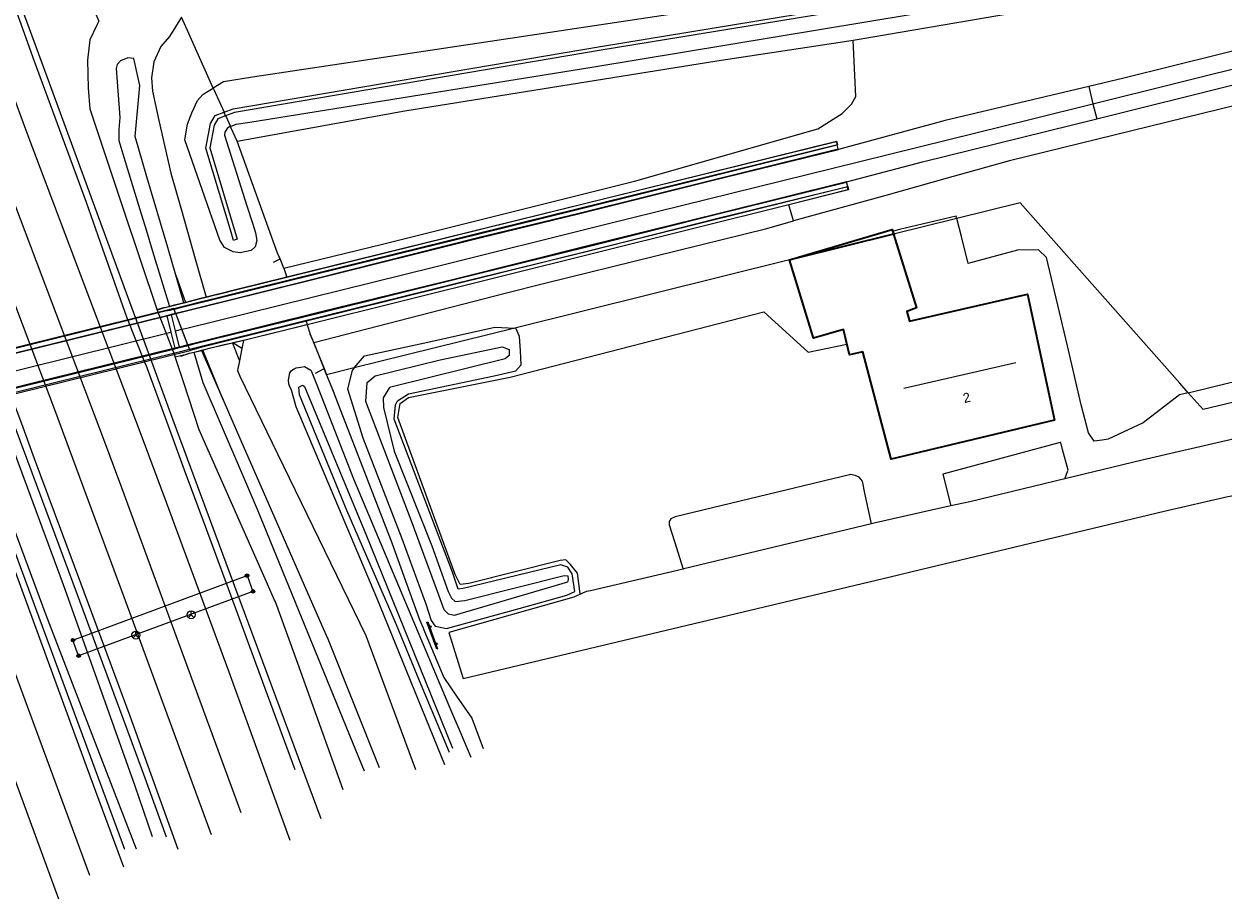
# Model space of a CAD drawing. Header units: metres. Extents: x 169249 to 194689, y 406250 to 412203.
# Tile 371 of 442: x 189691 to 189816, y 411446 to 411537. Entities that reach past the tile are written whole.
import ezdxf
from ezdxf.enums import TextEntityAlignment as Align

# ---------------------------------------------------------------- set-up
doc = ezdxf.new("R2010")
doc.units = ezdxf.units.M
doc.layers.get('0').update_dxf_attribs({"linetype": 'CONTINUOUS'})
for name, color, linetype, lineweight in [('BGT_NLCS_N264$0$B-WE-BV-GELEIDECONSTRUCTIE-G', 252, 'CONTINUOUS', 18), ('BGT_NLCS_N264$0$B-WE-FV-GELEIDING_WILDRASTER-G', 252, 'CONTINUOUS', 18), ('BGT_NLCS_N264$0$B-WE-GW-TALUD_KRUIN-G', 252, 'CONTINUOUS', 18), ('BGT_NLCS_N264$0$B-WE-GW-TALUD_TEEN-G', 252, 'CONTINUOUS', 18), ('BGT_NLCS_N264$0$B-WE-GW-WATERGANG_INSTEEK-G', 252, 'CONTINUOUS', 18), ('BGT_NLCS_N264$0$B-WE-GW-WATERGANG_SLOOT_BODEM-G', 252, 'CONTINUOUS', 18), ('BGT_NLCS_N264$0$B-WE-IE-TERREINAFSCHEIDING_KUNSTMATIG_HEKWERK-G', 252, 'BGT_NLCS_N264$0$IE-TERREINAFSCHEIDING-KUNSTMATIG', 18), ('BGT_NLCS_N264$0$B-WE-IE-TERREINAFSCHEIDING_KUNSTMATIG_MUUR-GV', 252, 'BGT_NLCS_N264$0$IE-TERREINAFSCHEIDING-KUNSTMATIG-DICHT', 18), ('BGT_NLCS_N264$0$B-WE-KW-KUNSTWERK_TUNNEL-G', 252, 'CONTINUOUS', 18), ('BGT_NLCS_N264$0$B-WE-OG-BREUKLIJN-G', 252, 'CONTINUOUS', 18), ('BGT_NLCS_N264$0$B-WE-OG-TOPOGRAFIE_BEBOUWING-G', 252, 'CONTINUOUS', 35), ('BGT_NLCS_N264$0$B-WE-OG-TOPOGRAFIE_BEBOUWING-GV', 252, 'CONTINUOUS', 35), ('BGT_NLCS_N264$0$B-WE-OG-TOPOGRAFIE_TERREIN_GROEN-GV', 252, 'CONTINUOUS', 18), ('BGT_NLCS_N264$0$B-WE-OG-TOPOGRAFIE_TERREIN_GROEN_BOS-GV', 252, 'CONTINUOUS', 18), ('BGT_NLCS_N264$0$B-WE-OG-TOPOGRAFIE_TERREIN_NATUUR-GV', 252, 'CONTINUOUS', 18), ('BGT_NLCS_N264$0$B-WE-OG-TOPOGRAFIE_TERREIN_ONBEGROEID-GV', 252, 'CONTINUOUS', 18), ('BGT_NLCS_N264$0$B-WE-OG-TOPOGRAFIE_WATER-GV', 252, 'CONTINUOUS', 18), ('BGT_NLCS_N264$0$B-WE-OG-TOPOGRAFIE_WEG_BERM-GV', 252, 'CONTINUOUS', 18), ('BGT_NLCS_N264$0$B-WE-OG-TOPOGRAFIE_WEG_RIJWIELPAD-GV', 252, 'CONTINUOUS', 18), ('BGT_NLCS_N264$0$B-WE-OG-TOPOGRAFIE_WEG_VERHARD-G', 252, 'CONTINUOUS', 18), ('BGT_NLCS_N264$0$B-WE-VW-BEWEGWIJZERING_DRAAGCONSTRUCTIE-S', 252, 'CONTINUOUS', 25), ('BGT_NLCS_N264$0$B-WE-VW-VERKEERSTEKEN_BORD-S', 252, 'CONTINUOUS', 25), ('X-XX-AL-REFERENTIE-G', 7, 'CONTINUOUS', 18)]:
    doc.layers.add(name, color=color, linetype=linetype, lineweight=lineweight)
for name, color, linetype in [('BGT_NLCS_N264$0$B-WE-IE-MEUBILAIR_WEGMEUBILAIR-S', 252, 'CONTINUOUS'), ('BGT_NLCS_N264$0$B-WE-IE-TERREINAFSCHEIDING_KUNSTMATIG_HEKWERK_RASTER-G', 252, 'CONTINUOUS'), ('BGT_NLCS_N264$0$B-WE-KG-KADASTRAAL_NOK-G', 252, 'CONTINUOUS'), ('BGT_NLCS_N264$0$B-WE-OG-TOPOGRAFIE_WEG_RIJWEG-G', 252, 'CONTINUOUS'), ('BGT_NLCS_N264$0$B-WE-VW-BEWEGWIJZERING_DRAAGCONSTRUCTIE_PORTAAL_POER-G', 252, 'CONTINUOUS'), ('BGT_NLCS_N264$0$B-WE-VW-MARKERING-G', 252, 'CONTINUOUS'), ('BGT_NLCS_N264$0$Label_Nummeraanduidingreeks', 252, 'CONTINUOUS')]:
    doc.layers.add(name, color=color, linetype=linetype)
doc.styles.add('BGT_NLCS_N264$0$STANDARD', font='txt')
doc.linetypes.add('BGT_NLCS_N264$0$IE-TERREINAFSCHEIDING-KUNSTMATIG', pattern='A,4,[82,NLCS.SHX,S=0.75,R=90,X=0,Y=0],4,-2', length=10)
doc.linetypes.add('BGT_NLCS_N264$0$IE-TERREINAFSCHEIDING-KUNSTMATIG-DICHT', pattern='A,8,-1,[82,NLCS.SHX,S=0.75,R=90,X=0,Y=0],-1', length=10)

# ---------------------------------------------------------------- blocks, each defined once
blk = doc.blocks.new('BGT_NLCS_N264$0$SIE-WEG_SCHRIKHEK')
for points in [[(-1.125, 0), (-1.125, 0.1), (-1.5, 0.1), (-1.5, 0)], [(-0.375, 0), (-0.375, 0.1), (-0.75, 0.1), (-0.75, 0)], [(0.375, 0.1), (0, 0.1), (0, 0), (0.375, 0)], [(1.125, 0), (1.125, 0.1), (0.75, 0.1), (0.75, 0)]]:
    blk.add_hatch(color=0).paths.add_polyline_path(points)
at = {"color": 0}
for p, q in [((-1.125, 0), (-1.125, 0.1)), ((-0.75, 0), (-0.75, 0.1)), ((-0.375, 0), (-0.375, 0.1)), ((0, 0.1), (0, 0)), ((0.375, 0.1), (0.375, 0)), ((0.75, 0.1), (0.75, 0)), ((1.125, 0.1), (1.125, 0))]:
    blk.add_line(p, q, dxfattribs=at)
at = {"flags": 128}
for points in [[(-1.5, 0.1), (1.5, 0.1), (1.5, 0), (-1.5, 0)], [(-1.0125, 0.1), (-1.0125, 0.25), (-0.8625, 0.25), (-0.8625, 0.1)], [(0.8625, 0.1), (0.8625, 0.25), (1.0125, 0.25), (1.0125, 0.1)]]:
    blk.add_lwpolyline(points, close=True, dxfattribs=at)
blk = doc.blocks.new('BGT_NLCS_N264$0$SIE-WEG_WEGWIJZER-SO')
for q in [(-0.29, -0.29), (0, 0.41), (0.29, -0.29)]:
    blk.add_line((0, 0), q)
blk.add_circle((0, 0), 0.413)
blk = doc.blocks.new('BGT_NLCS_N264$0$SIE-WEG_PAAL_ALGEMEEN_TYPE_01-SO')
h = blk.add_hatch(color=256)
edge = h.paths.add_edge_path()
edge.add_arc((0, 0), 0.188, 0, 360)
at = {"ltscale": 0.5}
blk.add_circle((0, 0), 0.188, dxfattribs=at)
blk = doc.blocks.new('BGT_NLCS_N264')
at = {"layer": 'BGT_NLCS_N264$0$B-WE-BV-GELEIDECONSTRUCTIE-G'}
for points in [[(189721.64, 411454.51, 12.11), (189711.75, 411481.2, 12.04), (189706.23, 411496.1, 12.03), (189703.98, 411502.18, 12.03), (189702.17, 411507.09, 12.03), (189701.33, 411509.36, 12.03), (189693.08, 411531.92, 12.02), (189688, 411545.67, 11.99), (189686.19, 411550.57, 11.98), (189685.78, 411551.79, 11.98), (189685.39, 411552.94, 11.97)], [(189702.4, 411451.33, 12.41), (189698.87, 411460.43, 12.48), (189692.98, 411475.76, 12.5), (189687.4, 411490.67, 12.48), (189687.34, 411490.85, 12.48), (189678.1, 411515.35, 12.45), (189666.48, 411545.66, 12.4), (189665.6, 411547.95, 12.4), (189665.2, 411548.98, 12.4), (189664.73, 411550.14, 12.39)], [(189704.05, 411452.63, 12.42), (189702.26, 411457.91, 12.41), (189694.78, 411478.93, 12.4), (189690.09, 411491.61, 12.41), (189685.48, 411504.06, 12.41), (189676, 411529.07, 12.42), (189669.19, 411546.76, 12.43), (189668.52, 411548.49, 12.43), (189668.17, 411549.38, 12.43), (189667.7, 411550.55, 12.42)]]:
    blk.add_polyline3d(points, dxfattribs=at)
at = {"layer": 'BGT_NLCS_N264$0$B-WE-FV-GELEIDING_WILDRASTER-G'}
for p, q in [((189717.09, 411513.53, 11.41), (189712.89, 411525.2, 11.51)), ((189717.37, 411512.95, 11.27), (189717.09, 411513.53, 11.41)), ((189716.67, 411512.58, 11.56), (189717.37, 411512.95, 11.27)), ((189717.46, 411512.77, 11.23), (189717.37, 411512.95, 11.27)), ((189717.75, 411511.95, 11.19), (189717.46, 411512.77, 11.23)), ((189720.08, 411506.43, 11.23), (189720.2, 411506.08, 11.16)), ((189720.2, 411506.08, 11.16), (189720.2, 411506.06, 11.16)), ((189720.2, 411506.06, 11.16), (189720.52, 411505.09, 11.09)), ((189720.52, 411505.09, 11.09), (189721.95, 411501.5, 11.48)), ((189721.06, 411501.02, 11.56), (189721.95, 411501.5, 11.48)), ((189721.95, 411501.5, 11.48), (189722.22, 411500.84, 11.55)), ((189722.22, 411500.84, 11.55), (189722.22, 411500.83, 11.55))]:
    blk.add_line(p, q, dxfattribs=at)
for points in [[(189777.16, 411535.76, 11.12), (189779.21, 411536.09, 10.88), (189799.59, 411539.59, 10.78), (189807.89, 411541.02, 10.73), (189838.53, 411546.24, 10.78), (189870.04, 411551.8, 11.02), (189876.07, 411556.1, 11.11)], [(189712.89, 411525.2, 11.51), (189730.38, 411528.38, 11.54), (189762.94, 411533.6, 11.55), (189775.11, 411535.43, 11.36), (189777.16, 411535.76, 11.12)], [(189722.22, 411500.83, 11.55), (189722.89, 411499.14, 11.73), (189723.47, 411497.68, 11.89), (189725.34, 411492.85, 11.89), (189729.02, 411483.29, 11.9), (189731.23, 411477.22, 11.74), (189731.93, 411475.29, 11.68), (189732.01, 411475.07, 11.68), (189732.25, 411474.49, 11.7), (189732.45, 411474.04, 11.72), (189734.46, 411469.25, 11.93), (189735.78, 411467.32, 11.83), (189737.36, 411465.02, 11.7), (189738.57, 411461.85, 11.5)]]:
    blk.add_polyline3d(points, dxfattribs=at)
at = {"layer": 'BGT_NLCS_N264$0$B-WE-GW-TALUD_KRUIN-G'}
for p, q in [((189707.34, 411508.35, 12.93), (189706.5, 411511.23, 12.9)), ((189707.34, 411508.34, 12.93), (189707.34, 411508.35, 12.93)), ((189705.84, 411507.98, 12.93), (189705.85, 411507.96, 12.93)), ((189705.85, 411507.96, 12.93), (189705.86, 411507.93, 12.93)), ((189708.42, 411503.18, 12.72), (189708.42, 411503.2, 12.72)), ((189709.17, 411503.38, 12.94), (189709.17, 411503.37, 12.94)), ((189709.17, 411503.37, 12.94), (189711.43, 411498.22, 12.98))]:
    blk.add_line(p, q, dxfattribs=at)
for points in [[(189706.5, 411511.23, 12.9), (189705.65, 411514.11, 12.88), (189703.48, 411521.49, 12.82), (189702.24, 411525.71, 12.79), (189702.73, 411531.03, 12.71), (189702.1, 411533.84, 12.63), (189702.06, 411533.85, 12.63), (189701.47, 411533.91, 12.64), (189700.73, 411533.59, 12.64), (189700.37, 411533.22, 12.65), (189700.27, 411532.8, 12.66), (189700.66, 411527.68, 12.94), (189700.56, 411526.42, 12.94), (189700.54, 411525.61, 12.94), (189700.53, 411525.28, 12.94), (189701.06, 411523.54, 12.94), (189702.74, 411518.08, 12.94), (189703.39, 411515.95, 12.93), (189704.07, 411513.73, 12.93), (189705.84, 411507.98, 12.93)], [(189726.18, 411459.49, 13.26), (189725.6, 411460.92, 13.26), (189715.02, 411486.79, 13.16), (189713.27, 411490.85, 13.12), (189709.33, 411499.99, 13.03), (189708.42, 411503.18, 12.72)], [(189735.24, 411477.54, 12.86), (189735.65, 411477.19, 12.86), (189736.66, 411477.3, 12.85), (189746.99, 411479.91, 12.85), (189747.39, 411479.86, 12.85), (189747.44, 411479.47, 12.85), (189747.34, 411479.19, 12.85), (189735.53, 411475.72, 12.81), (189734.95, 411475.85, 12.81), (189734.5, 411476.3, 12.8), (189733.92, 411477.86, 12.82), (189731.14, 411485.38, 12.89), (189726.33, 411498.05, 12.91), (189726.47, 411500.05, 12.91), (189727.28, 411500.74, 12.91), (189734.06, 411502.41, 12.94), (189740.53, 411503.75, 12.97), (189741.26, 411503.47, 12.99), (189741.26, 411502.84, 12.99), (189740.84, 411502.49, 13.01), (189728.79, 411499.52, 12.99), (189728.12, 411498.45, 12.97), (189728.14, 411497.42, 12.95), (189729.26, 411492.88, 12.87), (189733.21, 411483, 12.87), (189734.9, 411478.23, 12.86), (189734.96, 411478.1, 12.86), (189735.24, 411477.54, 12.86)], [(189711.43, 411498.22, 12.98), (189712.9, 411494.86, 13.01), (189721.87, 411474.36, 13.19), (189722.34, 411473.3, 13.2), (189727.69, 411459.87, 13.28)]]:
    blk.add_polyline3d(points, dxfattribs=at)
at = {"layer": 'BGT_NLCS_N264$0$B-WE-GW-TALUD_TEEN-G'}
for p, q in [((189709.64, 411508.94, 11.92), (189709.64, 411508.93, 11.92)), ((189713.56, 411504.42, 11.16), (189713.39, 411503.58, 11.32)), ((189713.57, 411504.45, 11.15), (189713.56, 411504.42, 11.16)), ((189713.39, 411503.58, 11.32), (189713.14, 411502.29, 11.57))]:
    blk.add_line(p, q, dxfattribs=at)
for points in [[(189691.52, 411547.51, 11.91), (189691.69, 411547.27, 11.93), (189692.44, 411546.26, 12.02), (189693.62, 411544.64, 12.16), (189695.46, 411541.43, 12.19), (189698, 411538.76, 12.12), (189698.45, 411537.74, 12.03), (189698.25, 411537.31, 12.03), (189697.51, 411535.79, 12.02), (189697.29, 411533.68, 12.06), (189697.35, 411530.74, 12.08), (189697.52, 411528.57, 12.09), (189700.93, 411518.36, 12.1), (189704.53, 411507.57, 12.1)], [(189707.08, 411538.14, 11.99), (189705.84, 411536.12, 11.68), (189704.92, 411535.08, 11.76), (189704.21, 411533.5, 11.8), (189703.95, 411531.81, 11.81), (189704.05, 411530.43, 11.79), (189704.73, 411527.37, 11.79), (189705.97, 411521.87, 11.78), (189707.07, 411518.01, 11.82), (189707.95, 411514.91, 11.85), (189708.51, 411512.94, 11.88), (189709.64, 411508.94, 11.92)], [(189725.1, 411501.55, 11.83), (189724.88, 411501.29, 11.86), (189724.4, 411499.38, 11.91), (189725.99, 411494.26, 11.94), (189730.08, 411483.74, 12), (189732.35, 411477.48, 11.94), (189732.56, 411476.93, 11.93), (189733.12, 411475.2, 11.97), (189733.55, 411474.62, 11.97), (189734.06, 411474.51, 11.96), (189734.74, 411474.36, 11.96), (189742.3, 411476.47, 11.96), (189747.29, 411477.86, 11.97), (189748.11, 411478.22, 11.97), (189747.83, 411480.07, 11.96), (189747.38, 411480.78, 11.96), (189746.87, 411480.93, 11.96), (189746.66, 411481, 11.96), (189736.48, 411478.54, 11.96), (189735.95, 411478.48, 11.96), (189735.35, 411480.26, 11.96), (189729.28, 411496.22, 11.98), (189729.41, 411497.7, 11.98), (189729.63, 411498.12, 11.98), (189730.77, 411498.84, 11.98), (189739.69, 411500.73, 12.02), (189741.96, 411501.26, 11.94), (189742.53, 411501.89, 11.83), (189742.46, 411503.34, 11.77), (189742.33, 411504.82, 11.73), (189741.96, 411505.7, 11.68), (189741.85, 411505.71, 11.68)], [(189723.94, 411457.55, 11.78), (189719.52, 411469.83, 11.84), (189718.44, 411472.83, 11.86), (189716.88, 411477.15, 11.88), (189716.8, 411477.34, 11.88), (189715.82, 411479.56, 11.89), (189708.93, 411495.11, 12), (189708.4, 411496.71, 12.03), (189707.29, 411500.09, 12.1), (189706.42, 411502.7, 12.15)], [(189713.14, 411502.29, 11.57), (189712.94, 411501.28, 11.76), (189713.18, 411500.68, 11.84), (189717.11, 411492.59, 11.79), (189726.32, 411473.65, 11.7), (189731.51, 411459.66, 11.69)]]:
    blk.add_polyline3d(points, dxfattribs=at)
at = {"layer": 'BGT_NLCS_N264$0$B-WE-GW-WATERGANG_INSTEEK-G'}
for points in [[(189712.18, 411526.76, 11.44), (189712.12, 411526.74, 11.44), (189711.86, 411526.55, 11.44), (189711.59, 411526.16, 11.45), (189711.56, 411525.85, 11.45), (189711.56, 411525.83, 11.46), (189713.9, 411518.45, 11.59), (189714.51, 411516.54, 11.62), (189714.8, 411515.65, 11.6), (189714.93, 411514.86, 11.61), (189714.78, 411514.19, 11.61), (189714.36, 411513.82, 11.61), (189713.22, 411513.56, 11.61), (189712.49, 411513.67, 11.61), (189711.71, 411514.04, 11.61), (189711.57, 411514.11, 11.61), (189711.32, 411514.49, 11.6), (189711.07, 411514.88, 11.59), (189707.42, 411525.37, 11.48), (189707.72, 411526.97, 11.46), (189708.16, 411528.17, 11.46), (189708.76, 411529.44, 11.46), (189709.3, 411530.09, 11.46), (189709.53, 411530.22, 11.47), (189710.39, 411530.74, 11.47)], [(189734.57, 411460.15, 11.53), (189727.46, 411477.57, 11.52), (189719.04, 411497.51, 11.57), (189718.55, 411499.25, 11.55), (189718.35, 411499.7, 11.55), (189718.27, 411499.88, 11.54), (189718.23, 411500.29, 11.54), (189718.37, 411501.05, 11.54), (189718.57, 411501.29, 11.54), (189718.84, 411501.45, 11.56), (189719.06, 411501.57, 11.56), (189719.54, 411501.65, 11.59), (189719.93, 411501.72, 11.61), (189720.58, 411501.31, 11.63), (189720.63, 411501.19, 11.64), (189721.14, 411499.98, 11.72), (189725.04, 411489.97, 11.81), (189735.16, 411465.92, 11.7), (189736.12, 411463.66, 11.63), (189737.27, 411460.94, 11.54)]]:
    blk.add_polyline3d(points, dxfattribs=at)
at = {"layer": 'BGT_NLCS_N264$0$B-WE-GW-WATERGANG_SLOOT_BODEM-G'}
blk.add_line((189711.69, 411527.86, 10.16), (189711.52, 411528.23, 10.16), dxfattribs=at)
for points in [[(189711.69, 411527.86, 10.16), (189710.89, 411527.56, 10.16), (189710.5, 411526.9, 10.18), (189710.04, 411524.52, 10.26), (189712.9, 411514.98, 10.31), (189712.67, 411514.91, 10.31), (189712.52, 411514.86, 10.31), (189712.26, 411515.71, 10.31), (189709.62, 411524.5, 10.26), (189710.12, 411527.04, 10.18), (189710.61, 411527.89, 10.16), (189711.52, 411528.23, 10.16)], [(189735.03, 411461.42, 10.92), (189731.93, 411468.91, 10.88), (189729.51, 411474.76, 10.85), (189724.35, 411486.6, 10.85), (189719.41, 411498.75, 10.85), (189719.32, 411499.54, 10.85), (189719.69, 411499.76, 10.85), (189719.87, 411499.65, 10.85), (189719.88, 411499.65, 10.85), (189719.93, 411499.61, 10.85), (189726.33, 411484.2, 10.85), (189735.36, 411461.87, 10.89)]]:
    blk.add_polyline3d(points, dxfattribs=at)
at = {"layer": 'BGT_NLCS_N264$0$B-WE-IE-TERREINAFSCHEIDING_KUNSTMATIG_HEKWERK-G'}
for points in [[(189787.98, 411517.15, 11.99), (189787.92, 411517.39, 11.99), (189781.99, 411515.98, 12.01), (189781.38, 411515.84, 12.01)], [(189812.11, 411498.96, 11.93), (189811.19, 411498.74, 11.93), (189807.4, 411495.82, 11.93), (189803.78, 411494.11, 11.93), (189803.14, 411494.03, 11.93), (189802.3, 411493.92, 11.93), (189801.72, 411494.78, 11.93), (189800.96, 411497.71, 11.93), (189799.51, 411503.87, 11.93), (189797.33, 411513.08, 11.93), (189796.51, 411513.86, 11.93), (189794.32, 411513.85, 11.9), (189789.41, 411512.51, 11.97), (189789.14, 411512.44, 11.97), (189788.45, 411515.25, 11.98), (189787.98, 411517.15, 11.99)]]:
    blk.add_polyline3d(points, dxfattribs=at)
at = {"layer": 'BGT_NLCS_N264$0$B-WE-IE-TERREINAFSCHEIDING_KUNSTMATIG_HEKWERK_RASTER-G'}
blk.add_line((189717.75, 411511.95, 11.19), (189718.05, 411511.13, 11.15), dxfattribs=at)
at = {"layer": 'BGT_NLCS_N264$0$B-WE-IE-TERREINAFSCHEIDING_KUNSTMATIG_MUUR-GV'}
for p, q in [((189775.39, 411525.16, 11.24), (189718.08, 411511.01, 11.24)), ((189775.52, 411524.86, 11.24), (189775.39, 411525.16, 11.24)), ((189720.2, 411506.08, 11.16), (189770.45, 411518.62, 11.23)), ((189707.49, 411508.38, 12.86), (189706.07, 411508.02, 12.73)), ((189706.07, 411508.02, 12.73), (189705.85, 411507.96, 12.7)), ((189706.47, 411507.26, 8.91), (189706.3, 411507.67, 8.91)), ((189706.48, 411507.22, 8.86), (189706.47, 411507.26, 8.91)), ((189707.11, 411505.59, 8.86), (189706.48, 411507.22, 8.86)), ((189707.75, 411503.95, 8.86), (189707.11, 411505.59, 8.86)), ((189712.41, 411504.17, 11.61), (189713.57, 411504.45, 11.15)), ((189707.77, 411503.91, 8.91), (189707.75, 411503.95, 8.86)), ((189707.92, 411503.5, 8.91), (189707.77, 411503.91, 8.91)), ((189707.9, 411503.08, 12.88), (189708.42, 411503.2, 12.72)), ((189708.42, 411503.2, 12.72), (189709.17, 411503.38, 12.94)), ((189709.17, 411503.38, 12.94), (189709.31, 411503.42, 12.87))]:
    blk.add_line(p, q, dxfattribs=at)
for points in [[(189706.3, 411507.67, 8.91), (189706.27, 411507.77, 12.94), (189707.41, 411508.03, 12.95), (189709.03, 411508.45, 12.15), (189710.77, 411508.86, 11.54), (189712.97, 411509.41, 11.24), (189775.52, 411524.86, 11.24)], [(189776.56, 411520.46, 11.24), (189713.97, 411504.92, 11.29), (189711.46, 411504.28, 11.85), (189709.11, 411503.7, 12.94), (189707.97, 411503.37, 12.94), (189707.92, 411503.5, 8.91)], [(189770.45, 411518.62, 11.23), (189776.61, 411520.16, 11.24), (189776.56, 411520.46, 11.24)], [(189718.08, 411511.01, 11.24), (189712.86, 411509.72, 11.24), (189710.8, 411509.22, 11.54)], [(189709.64, 411508.93, 11.92), (189708.92, 411508.75, 12.17), (189708.16, 411508.55, 12.54), (189707.49, 411508.38, 12.86)], [(189710.8, 411509.22, 11.54), (189710.76, 411509.21, 11.54), (189709.64, 411508.93, 11.92)], [(189705.85, 411507.96, 12.7), (189705.34, 411507.83, 12.62), (189705.27, 411507.81, 12.58), (189704.53, 411507.57, 12.1)], [(189704.53, 411507.57, 12.1), (189706.38, 411502.8, 12.15), (189706.42, 411502.7, 12.15)], [(189713.57, 411504.45, 11.15), (189714.02, 411504.54, 11.28), (189720.02, 411506.04, 11.16), (189720.2, 411506.08, 11.16)], [(189709.31, 411503.42, 12.87), (189709.98, 411503.6, 12.56), (189712.41, 411504.17, 11.61)], [(189706.42, 411502.7, 12.15), (189707.01, 411502.85, 12.51), (189707.75, 411503.04, 12.93), (189707.9, 411503.08, 12.88)]]:
    blk.add_polyline3d(points, dxfattribs=at)
at = {"layer": 'BGT_NLCS_N264$0$B-WE-KG-KADASTRAAL_NOK-G'}
blk.add_line((189794.14, 411502.1, 20.08), (189782.43, 411499.4, 20.04), dxfattribs=at)
at = {"layer": 'BGT_NLCS_N264$0$B-WE-KW-KUNSTWERK_TUNNEL-G', "linetype": 'Continuous'}
for p, q in [((189706.47, 411507.24, 12.94), (189706.27, 411507.77, 12.94)), ((189706.48, 411507.22, 12.94), (189706.47, 411507.24, 12.94)), ((189706.91, 411506.11, 12.94), (189706.48, 411507.22, 12.94)), ((189707.76, 411503.93, 12.94), (189706.91, 411506.11, 12.94)), ((189707.77, 411503.91, 12.94), (189707.76, 411503.93, 12.94)), ((189707.92, 411503.5, 12.94), (189707.77, 411503.91, 12.94))]:
    blk.add_line(p, q, dxfattribs=at)
for points in [[(189706.27, 411507.77, 12.94), (189662.47, 411496.91, 13.42), (189662.51, 411496.82, 13.42)], [(189664.01, 411493.11, 13.43), (189664.23, 411492.58, 13.43), (189707.97, 411503.37, 12.94), (189707.92, 411503.5, 12.94)]]:
    blk.add_polyline3d(points, dxfattribs=at)
at = {"layer": 'BGT_NLCS_N264$0$B-WE-OG-BREUKLIJN-G'}
for p, q in [((189770.46, 411518.58, 10.98), (189720.2, 411506.06, 11.07)), ((189706.07, 411508.03, 12.71), (189707.34, 411508.35, 12.6)), ((189713.56, 411504.42, 11.16), (189712.44, 411504.16, 11.35)), ((189708.42, 411503.18, 12.53), (189707.91, 411503.05, 12.57)), ((189709.32, 411503.41, 12.41), (189709.17, 411503.37, 12.47)), ((189712.44, 411504.16, 11.35), (189712.42, 411504.15, 11.35))]:
    blk.add_line(p, q, dxfattribs=at)
for points in [[(189718.08, 411511.04, 11.04), (189775.42, 411525.2, 10.98), (189775.54, 411524.84, 10.93)], [(189776.59, 411520.47, 10.93), (189776.67, 411520.12, 10.97), (189770.46, 411518.58, 10.98)], [(189710.8, 411509.22, 11.21), (189712.86, 411509.75, 11.05), (189718.08, 411511.04, 11.04)], [(189707.34, 411508.35, 12.6), (189707.35, 411508.36, 12.6), (189707.49, 411508.39, 12.54)], [(189707.49, 411508.39, 12.54), (189708.92, 411508.76, 11.98), (189709.64, 411508.94, 11.67)], [(189709.64, 411508.94, 11.67), (189710.74, 411509.21, 11.21), (189710.8, 411509.22, 11.21)], [(189704.53, 411507.65, 12.1), (189705.25, 411507.86, 12.36), (189705.84, 411507.98, 12.69)], [(189705.84, 411507.98, 12.69), (189705.9, 411507.99, 12.72), (189706.07, 411508.03, 12.71)], [(189720.2, 411506.06, 11.07), (189713.99, 411504.52, 11.08), (189713.56, 411504.42, 11.16)], [(189709.17, 411503.37, 12.47), (189709.15, 411503.36, 12.47), (189708.42, 411503.18, 12.53)], [(189712.42, 411504.15, 11.35), (189711.53, 411503.95, 11.5), (189709.32, 411503.41, 12.41)], [(189707.91, 411503.05, 12.57), (189707.77, 411503.01, 12.58), (189706.99, 411502.75, 12.39)]]:
    blk.add_polyline3d(points, dxfattribs=at)
at = {"layer": 'BGT_NLCS_N264$0$B-WE-OG-TOPOGRAFIE_BEBOUWING-G'}
blk.add_polyline3d([(189798.17, 411496.12, 14.34), (189781.13, 411492.05, 14.38), (189778.15, 411503.23, 14.76), (189776.77, 411502.92, 14.76), (189776.16, 411505.56, 14.71), (189773.02, 411504.67, 14.54), (189770.52, 411512.82, 14.7), (189781.22, 411515.98, 14.19), (189781.37, 411515.51, 14.2), (189783.78, 411507.82, 14.44), (189782.76, 411507.44, 14.42), (189783.03, 411506.45, 14.36), (189795.35, 411509.24, 14.02), (189798.17, 411496.12, 14.34)], dxfattribs=at)
at = {"layer": 'BGT_NLCS_N264$0$B-WE-OG-TOPOGRAFIE_BEBOUWING-GV'}
blk.add_polyline3d([(189781.52, 411515.54, 14.16), (189781.37, 411515.51, 14.2), (189771.13, 411512.97, 14.68)], dxfattribs=at)
at = {"layer": 'BGT_NLCS_N264$0$B-WE-OG-TOPOGRAFIE_TERREIN_GROEN-GV'}
for p, q in [((189712.89, 411525.2, 11.51), (189712.27, 411526.56, 11.45)), ((189717.46, 411512.77, 11.23), (189717.09, 411513.53, 11.41)), ((189706.5, 411511.23, 6.56), (189707.49, 411508.39, 12.83)), ((189718.08, 411511.04, 11.04), (189718.05, 411511.13, 11.15)), ((189718.08, 411511.01, 11.24), (189718.08, 411511.04, 11.04)), ((189707.49, 411508.39, 12.83), (189707.49, 411508.38, 12.86)), ((189710.8, 411509.22, 11.53), (189710.8, 411509.22, 11.54)), ((189720.88, 411504.2, 11.29), (189720.52, 411505.09, 11.09)), ((189709.32, 411503.41, 12.84), (189709.31, 411503.42, 12.87)), ((189711.43, 411498.22, 4.17), (189709.32, 411503.41, 12.84)), ((189721.95, 411501.5, 11.48), (189720.88, 411504.2, 11.29)), ((189707.9, 411503.08, 12.88), (189707.91, 411503.05, 12.75)), ((189722.22, 411500.84, 11.51), (189721.95, 411501.5, 11.48)), ((189722.22, 411500.83, 11.5), (189722.22, 411500.84, 11.51))]:
    blk.add_line(p, q, dxfattribs=at)
at = {"layer": 'BGT_NLCS_N264$0$B-WE-OG-TOPOGRAFIE_TERREIN_GROEN_BOS-GV'}
blk.add_line((189787.98, 411517.15, 11.99), (189781.52, 411515.54, 14.16), dxfattribs=at)
for points in [[(189812.11, 411498.96, 11.93), (189811.24, 411499.95, 11.93), (189794.57, 411518.78, 11.93), (189787.98, 411517.15, 11.99)], [(189833.84, 411502.04, 11.83), (189833.45, 411501.94, 11.93), (189813.68, 411497.2, 11.93), (189812.11, 411498.96, 11.93)]]:
    blk.add_polyline3d(points, dxfattribs=at)
at = {"layer": 'BGT_NLCS_N264$0$B-WE-OG-TOPOGRAFIE_TERREIN_NATUUR-GV'}
for p, q in [((189710.39, 411530.74, 11.47), (189707.84, 411536.44, 11.88)), ((189712.44, 411504.16, 11.54), (189712.41, 411504.17, 11.61)), ((189712.41, 411504.17, 11.61), (189712.42, 411504.15, 11.56)), ((189712.42, 411504.15, 11.56), (189713.14, 411502.29, 7.34)), ((189713.39, 411503.58, 9.37), (189712.44, 411504.16, 11.54))]:
    blk.add_line(p, q, dxfattribs=at)
at = {"layer": 'BGT_NLCS_N264$0$B-WE-OG-TOPOGRAFIE_TERREIN_ONBEGROEID-GV', "linetype": 'Continuous'}
for p, q in [((189741.85, 411505.71, 11.68), (189725.1, 411501.55, 11.83)), ((189725.1, 411501.55, 11.83), (189722.22, 411500.84, 11.51)), ((189722.22, 411500.84, 11.51), (189722.22, 411500.84, 11.51))]:
    blk.add_line(p, q, dxfattribs=at)
blk.add_polyline3d([(189771.13, 411512.97, 14.68), (189770.52, 411512.82, 14.7), (189741.85, 411505.71, 11.68)], dxfattribs=at)
at = {"layer": 'BGT_NLCS_N264$0$B-WE-OG-TOPOGRAFIE_WATER-GV'}
blk.add_line((189712.27, 411526.56, 11.45), (189712.18, 411526.76, 11.44), dxfattribs=at)
for points in [[(189712.18, 411526.76, 11.44), (189712.77, 411526.98, 11.43), (189714.21, 411527.18, 11.42), (189749.91, 411532.92, 11.28), (189783.3, 411538.48, 10.83), (189799.17, 411541.29, 10.78), (189819.11, 411544.83, 10.72)], [(189816.38, 411547.22, 10.79), (189798.38, 411544.51, 10.91), (189714.48, 411531.88, 11.45), (189711.47, 411531.39, 11.48), (189710.39, 411530.74, 11.47)], [(189711.52, 411528.23, 10.16), (189712.49, 411528.59, 10.16), (189750.79, 411535.1, 10.11), (189789.79, 411541.52, 10.05), (189798.75, 411542.99, 10.03), (189827.09, 411547.65, 9.97), (189858.9, 411552.18, 9.87), (189867.71, 411553.72, 9.94), (189869.05, 411554.44, 9.94), (189872.23, 411556.78, 9.94), (189874.74, 411558.88, 9.94), (189875, 411558.57, 9.94), (189872.48, 411556.46, 9.94), (189869.27, 411554.1, 9.94), (189867.85, 411553.33, 9.94), (189858.96, 411551.79, 9.87), (189827.15, 411547.26, 9.97), (189798.85, 411542.6, 10.03), (189789.86, 411541.12, 10.05), (189750.86, 411534.7, 10.11), (189712.6, 411528.2, 10.16), (189711.69, 411527.86, 10.16)], [(189710.39, 411530.74, 11.47), (189710.49, 411530.53, 11.36), (189710.6, 411530.29, 11.1), (189710.98, 411529.45, 10.72), (189711.52, 411528.23, 10.16)], [(189711.69, 411527.86, 10.16), (189711.77, 411527.68, 10.33), (189712.18, 411526.76, 11.44)]]:
    blk.add_polyline3d(points, dxfattribs=at)
at = {"layer": 'BGT_NLCS_N264$0$B-WE-OG-TOPOGRAFIE_WEG_BERM-GV'}
for p, q in [((189707.84, 411536.44, 11.88), (189707.08, 411538.14, 11.99)), ((189770.46, 411518.58, 11.24), (189770.45, 411518.62, 11.23)), ((189770.95, 411516.89, 11.38), (189770.46, 411518.58, 11.24)), ((189706.07, 411508.02, 12.73), (189706.07, 411508.03, 12.67))]:
    blk.add_line(p, q, dxfattribs=at)
for points in [[(189717.75, 411511.95, 11.19), (189728.05, 411514.47, 11.18), (189754.35, 411521.04, 11.24), (189773.48, 411526.51, 11.24), (189776.01, 411528.1, 11.25), (189777, 411529.09, 11.25), (189777.42, 411529.89, 11.27), (189777.16, 411535.76, 11.12)], [(189833.04, 411530.87, 11.24), (189831.07, 411531.7, 11.15), (189824.53, 411530.79, 11.16), (189793.48, 411523.16, 11.22), (189786.95, 411521.34, 11.27), (189780.55, 411519.56, 11.31), (189770.95, 411516.89, 11.38)], [(189720.88, 411504.2, 11.29), (189740.84, 411509.34, 11.3), (189744.99, 411510.41, 11.3), (189768.14, 411516.1, 11.4), (189770.95, 411516.89, 11.38)], [(189725.1, 411501.55, 11.83), (189726.16, 411502.83, 11.71), (189732.79, 411504.25, 11.68), (189739.76, 411505.81, 11.68), (189741.85, 411505.71, 11.68)], [(189812.11, 411498.96, 11.93), (189816.49, 411500.02, 11.92), (189824.01, 411500.71, 11.9), (189836.03, 411503.78, 11.84)]]:
    blk.add_polyline3d(points, dxfattribs=at)
at = {"layer": 'BGT_NLCS_N264$0$B-WE-OG-TOPOGRAFIE_WEG_RIJWEG-G'}
for points in [[(189853.42, 411502.93, 12.12), (189845.23, 411500.92, 12.07), (189828.27, 411496.76, 11.96), (189809.84, 411492.52, 11.99), (189809.13, 411492.36, 11.99), (189807.32, 411491.92, 11.99), (189799.24, 411489.98, 12.02)], [(189799.24, 411489.98, 12.02), (189789.34, 411487.6, 12.04), (189787.34, 411487.15, 12.04)], [(189748.7, 411477.95, 11.98), (189748.02, 411477.65, 11.98), (189734.97, 411473.94, 11.95), (189736.43, 411469.25, 11.96), (189736.46, 411469.14, 11.96), (189781.02, 411479.75, 12.02), (189784.18, 411480.51, 12.01), (189809.61, 411486.6, 11.99), (189816.24, 411488.14, 11.99), (189817.01, 411488.28, 12), (189817.45, 411488.37, 12), (189818.89, 411488.45, 12), (189820.33, 411488.21, 11.96), (189821.84, 411487.71, 11.91), (189823.38, 411486.78, 11.9)], [(189787.34, 411487.15, 12.04), (189785.33, 411486.7, 12.03), (189779.48, 411485.38, 12.01), (189779.06, 411485.29, 12.01)], [(189779.06, 411485.29, 12.01), (189759.5, 411480.58, 11.95), (189759.42, 411480.56, 11.95)], [(189759.42, 411480.56, 11.95), (189749.74, 411478.31, 11.97), (189749.32, 411478.22, 11.97), (189748.91, 411478.04, 11.97), (189748.7, 411477.95, 11.98)]]:
    blk.add_polyline3d(points, dxfattribs=at)
at = {"layer": 'BGT_NLCS_N264$0$B-WE-OG-TOPOGRAFIE_WEG_RIJWIELPAD-GV'}
for p, q in [((189801.74, 411530.92, 10.99), (189802.18, 411529.12, 11.04)), ((189802.18, 411529.12, 11.04), (189802.57, 411527.55, 11.01)), ((189775.48, 411524.83, 11.09), (189775.52, 411524.86, 11.24)), ((189775.61, 411524.4, 11.09), (189775.48, 411524.83, 11.09)), ((189775.62, 411524.33, 11.04), (189775.61, 411524.4, 11.09)), ((189776.46, 411520.95, 11.08), (189776.46, 411520.97, 11.03)), ((189776.6, 411520.48, 11.1), (189776.46, 411520.95, 11.08)), ((189776.56, 411520.46, 11.24), (189776.6, 411520.48, 11.1)), ((189705.56, 411507, 8.85), (189706.03, 411507.11, 8.85)), ((189705.56, 411507, 8.85), (189705.97, 411505.28, 8.89)), ((189706.03, 411507.11, 8.85), (189706.48, 411507.22, 8.86)), ((189706.44, 411505.42, 8.9), (189706.03, 411507.11, 8.85)), ((189706.47, 411507.24, 8.89), (189706.47, 411507.26, 8.91)), ((189706.48, 411507.22, 8.86), (189706.47, 411507.24, 8.89)), ((189706.91, 411506.11, 8.9), (189706.48, 411507.22, 8.86)), ((189706.48, 411507.22, 8.86), (189706.48, 411507.22, 8.86)), ((189707.11, 411505.59, 8.92), (189706.91, 411506.11, 8.9)), ((189705.97, 411505.28, 8.89), (189706.37, 411503.61, 8.85)), ((189706.86, 411503.72, 8.83), (189706.44, 411505.42, 8.9)), ((189707.75, 411503.95, 8.86), (189707.11, 411505.59, 8.92)), ((189706.86, 411503.72, 8.83), (189706.37, 411503.61, 8.85)), ((189707.75, 411503.95, 8.86), (189706.86, 411503.72, 8.83)), ((189707.76, 411503.93, 8.88), (189707.75, 411503.95, 8.86)), ((189707.77, 411503.91, 8.91), (189707.76, 411503.93, 8.88)), ((189707.77, 411503.91, 8.91), (189707.77, 411503.91, 8.91))]:
    blk.add_line(p, q, dxfattribs=at)
for points in [[(189889.34, 411563.3, 10.94), (189889.65, 411562.23, 10.99), (189889.38, 411560.59, 11.01), (189888.22, 411558.93, 11.04), (189884.99, 411555.96, 11.04), (189881.93, 411553.6, 11.03), (189876.11, 411550.23, 11.05), (189874.28, 411549.33, 11.01), (189871.38, 411548.21, 11), (189863.98, 411546.14, 10.96), (189854.57, 411544.07, 10.95), (189845.77, 411541.82, 10.96), (189842.33, 411540.95, 10.96), (189825.57, 411536.8, 10.96), (189805.4, 411531.79, 10.97), (189801.74, 411530.92, 10.99)], [(189802.57, 411527.55, 11.01), (189817.22, 411531.18, 10.97), (189832.43, 411534.97, 10.97), (189834.94, 411535.51, 10.95)], [(189801.74, 411530.92, 10.99), (189786.75, 411527.37, 11.06), (189775.62, 411524.33, 11.04)], [(189776.46, 411520.97, 11.03), (189784.4, 411523.06, 11.06), (189802.57, 411527.55, 11.01)], [(189706.3, 411507.67, 8.91), (189707.39, 411507.95, 8.92), (189721.03, 411511.32, 9.16), (189738.15, 411515.56, 9.76), (189748.4, 411518.1, 10.12), (189762.1, 411521.48, 10.61), (189775.48, 411524.83, 11.09)], [(189706.47, 411507.26, 8.91), (189707.5, 411507.51, 8.88), (189721.06, 411510.89, 9.15), (189738.15, 411515.2, 9.71), (189748.55, 411517.7, 10.11), (189762.24, 411521.12, 10.62), (189775.61, 411524.4, 11.09)], [(189706.48, 411507.22, 8.86), (189721.08, 411510.84, 9.12), (189738.2, 411515.12, 9.71), (189748.51, 411517.63, 10.07), (189762.26, 411521.09, 10.58), (189775.62, 411524.33, 11.04)], [(189776.46, 411520.97, 11.03), (189763.05, 411517.64, 10.58), (189749.33, 411514.25, 10.08), (189735.63, 411510.8, 9.6), (189721.94, 411507.46, 9.12), (189708.36, 411504.1, 8.88), (189707.75, 411503.95, 8.86)], [(189707.77, 411503.91, 8.91), (189708.37, 411504.07, 8.91), (189721.95, 411507.42, 9.16), (189735.67, 411510.81, 9.65), (189749.36, 411514.19, 10.12), (189763.09, 411517.63, 10.62), (189776.46, 411520.95, 11.08)], [(189707.92, 411503.5, 8.91), (189708.46, 411503.64, 8.91), (189722.1, 411507.03, 9.17), (189735.78, 411510.41, 9.65), (189749.48, 411513.75, 10.12), (189763.18, 411517.21, 10.63), (189776.6, 411520.48, 11.1)], [(189706.47, 411507.26, 8.91), (189706.3, 411507.67, 8.91), (189705.88, 411507.56, 8.91), (189705.38, 411507.47, 8.91), (189684.59, 411502.28, 9.01), (189664.32, 411497.28, 8.91), (189663.76, 411497.13, 8.9), (189662.51, 411496.82, 8.94)], [(189662.65, 411496.46, 8.93), (189663.9, 411496.77, 8.89), (189664.39, 411496.84, 8.89), (189684.77, 411501.9, 9.01), (189705.56, 411507.02, 8.91), (189706.04, 411507.15, 8.9), (189706.47, 411507.26, 8.91)], [(189664.41, 411496.81, 8.84), (189684.79, 411501.87, 8.96), (189705.56, 411507, 8.85)], [(189664, 411493.13, 8.92), (189664.75, 411493.31, 8.9), (189665.26, 411493.38, 8.9), (189686.01, 411498.54, 9.01), (189706.38, 411503.56, 8.91), (189706.87, 411503.67, 8.91), (189707.77, 411503.91, 8.91)], [(189664.01, 411493.11, 8.92), (189664.19, 411492.67, 8.93), (189664.86, 411492.83, 8.91), (189665.31, 411492.95, 8.91), (189686.18, 411498.14, 9.02), (189706.52, 411503.16, 8.91), (189706.99, 411503.27, 8.91), (189707.92, 411503.5, 8.91)], [(189706.37, 411503.61, 8.85), (189686.04, 411498.61, 8.97), (189665.24, 411493.42, 8.84)], [(189707.92, 411503.5, 8.91), (189707.92, 411503.5, 8.91), (189707.77, 411503.91, 8.91)]]:
    blk.add_polyline3d(points, dxfattribs=at)
at = {"layer": 'BGT_NLCS_N264$0$B-WE-OG-TOPOGRAFIE_WEG_VERHARD-G'}
blk.add_line((189799.24, 411489.98, 12.02), (189799.24, 411489.98, 12.02), dxfattribs=at)
for points in [[(189684.79, 411552.85, 12.02), (189685.2, 411551.71, 12.02), (189685.55, 411550.72, 12.03), (189691.72, 411533.57, 12.04), (189693.39, 411529.03, 12.04), (189697.14, 411518.85, 12.05), (189698.61, 411514.67, 12.05), (189701.36, 411506.89, 12.05), (189703.3, 411501.99, 12.05), (189703.36, 411501.86, 12.05), (189705.54, 411495.91, 12.04), (189707.37, 411490.91, 12.03), (189709.54, 411485.06, 12.02), (189712.45, 411477.22, 12.01), (189715.3, 411469.46, 12), (189718.89, 411459.66, 12)], [(189701.16, 411451.31, 12.41), (189691.16, 411478.45, 12.41), (189686.63, 411490.65, 12.41), (189684.21, 411497.15, 12.42), (189682.37, 411502.18, 12.44), (189675.49, 411520.45, 12.41), (189668, 411539.61, 12.4), (189665.15, 411546.92, 12.39), (189664.74, 411547.98, 12.39), (189664.63, 411548.25, 12.39), (189664.39, 411548.87, 12.38), (189663.93, 411550.03, 12.38)], [(189668.63, 411550.67, 12.4), (189669.08, 411549.51, 12.4), (189669.44, 411548.59, 12.41), (189679.43, 411522.53, 12.42), (189686.71, 411503.27, 12.42), (189688.61, 411498.28, 12.45), (189691, 411491.86, 12.44), (189696.19, 411477.93, 12.43), (189703.12, 411459.17, 12.42), (189705.48, 411452.63, 12.41)], [(189748.7, 411477.95, 11.98), (189748.69, 411477.99, 11.98), (189748.41, 411480.14, 11.92), (189747.67, 411481.05, 11.92), (189747.61, 411481.11, 11.92), (189747.17, 411481.53, 11.92), (189746.58, 411481.47, 11.92), (189737.07, 411479.06, 11.94), (189736.17, 411478.96, 11.94), (189735.65, 411479.99, 11.94), (189729.64, 411496.39, 11.97), (189729.88, 411497.83, 11.97), (189730.76, 411498.47, 11.98), (189741.39, 411500.59, 11.98), (189767.83, 411507.42, 11.98), (189772.48, 411503.19, 11.99), (189776.51, 411504.02, 12.02)], [(189799.24, 411489.98, 12.02), (189799.25, 411490, 12.02), (189799.53, 411490.75, 12.04), (189799.58, 411490.88, 12.04), (189799.01, 411493.06, 12.01), (189798.82, 411493.78, 12), (189798.75, 411493.76, 12), (189786.52, 411490.46, 11.98), (189787.34, 411487.17, 12.04), (189787.34, 411487.15, 12.04)], [(189779.06, 411485.29, 12.01), (189778.39, 411488.5, 12.03), (189778.13, 411489.73, 12.04), (189777.78, 411490.15, 12.04), (189777.37, 411490.33, 12.02), (189776.91, 411490.42, 12.02), (189758.58, 411486.01, 12), (189758.15, 411485.82, 11.99), (189757.96, 411485.52, 11.99), (189757.96, 411485.17, 11.99), (189758.51, 411483.45, 11.98), (189759.42, 411480.56, 11.95)]]:
    blk.add_polyline3d(points, dxfattribs=at)
at = {"layer": 'BGT_NLCS_N264$0$B-WE-VW-BEWEGWIJZERING_DRAAGCONSTRUCTIE_PORTAAL_POER-G', "linetype": 'Continuous'}
blk.add_polyline3d([(189696.35, 411471.53, 19.55), (189695.76, 411473.15, 19.55), (189713.93, 411479.88, 19.59), (189714.54, 411478.24, 19.58), (189696.35, 411471.53, 19.55)], dxfattribs=at)
at = {"layer": 'BGT_NLCS_N264$0$B-WE-VW-MARKERING-G', "linetype": 'Continuous'}
for p, q in [((189706.44, 411505.42, 8.9), (189707.11, 411505.59, 8.92)), ((189707.11, 411505.59, 8.86), (189707.11, 411505.59, 8.86))]:
    blk.add_line(p, q, dxfattribs=at)
at = {"layer": 'BGT_NLCS_N264$0$B-WE-VW-MARKERING-G'}
for points in [[(189681.28, 411552.38, 12.22), (189681.7, 411551.23, 12.22), (189683.51, 411546.26, 12.22), (189691.04, 411525.79, 12.23), (189697.49, 411508.78, 12.26), (189702.65, 411495.11, 12.25), (189705.49, 411487.56, 12.24), (189712.02, 411469.84, 12.25), (189718.39, 411452.29, 12.31)], [(189706.74, 411451.31, 12.55), (189701.73, 411465.22, 12.55), (189696.58, 411479.09, 12.5), (189691.76, 411492.08, 12.48), (189690.41, 411495.71, 12.48), (189680.52, 411521.83, 12.47), (189672.08, 411543.88, 12.44), (189669.83, 411549.61, 12.44), (189669.37, 411550.77, 12.45)], [(189663.24, 411549.94, 12.52), (189663.7, 411548.77, 12.52), (189666.43, 411541.82, 12.54), (189672.63, 411525.87, 12.51), (189677.74, 411512.33, 12.48), (189685.13, 411492.73, 12.49), (189685.96, 411490.46, 12.49), (189689.76, 411480.2, 12.5), (189694.11, 411468.33, 12.52), (189697.51, 411458.98, 12.54), (189701.03, 411449.51, 12.58)]]:
    blk.add_polyline3d(points, dxfattribs=at)
at = {"layer": 'BGT_NLCS_N264$0$B-WE-VW-MARKERING-G', "linetype": 'Continuous'}
for points in [[(189673.16, 411551.29, 12.4), (189673.62, 411550.12, 12.4), (189677.27, 411540.81, 12.39), (189685.54, 411519.06, 12.4), (189693.93, 411496.93, 12.41), (189695.36, 411493.08, 12.41), (189701.42, 411476.74, 12.41), (189710.18, 411452.86, 12.47)], [(189694.27, 411446.14, 12.36), (189686.95, 411466.04, 12.34), (189678.67, 411488.43, 12.31), (189678.53, 411488.83, 12.3), (189668.73, 411515.01, 12.32), (189657.25, 411544.73, 12.31), (189656.06, 411547.73, 12.32), (189655.6, 411548.9, 12.32)], [(189697.51, 411448.61, 12.52), (189688.97, 411471.78, 12.44), (189682.39, 411489.47, 12.41), (189680.56, 411494.4, 12.4), (189671.38, 411518.86, 12.4), (189662.64, 411541.33, 12.41), (189659.9, 411548.26, 12.41), (189659.44, 411549.42, 12.41)], [(189802.18, 411529.12, 11.04), (189819.75, 411533.5, 11), (189834.52, 411537.09, 11.01), (189837.26, 411537.09, 11), (189839.18, 411536.51, 11.03)], [(189713.32, 411455.12, 12.42), (189700.87, 411489.05, 12.3), (189698.97, 411494.08, 12.3), (189692.56, 411511.08, 12.29), (189685.64, 411529.33, 12.3)], [(189707.11, 411505.59, 8.86), (189707.65, 411505.72, 8.94), (189733.53, 411512.11, 9.6), (189751.37, 411516.57, 10.19), (189775.05, 411522.4, 11.02), (189795.88, 411527.55, 11.05), (189802.18, 411529.12, 11.04)], [(189664.8, 411495.12, 8.89), (189685.33, 411500.19, 8.89), (189705.97, 411505.28, 8.89)]]:
    blk.add_polyline3d(points, dxfattribs=at)
at = {"layer": 'BGT_NLCS_N264$0$B-WE-IE-MEUBILAIR_WEGMEUBILAIR-S', "color": 7}
for p in [(189713.93, 411479.88, 12.11), (189714.54, 411478.24, 12.05), (189695.76, 411473.15, 12.47), (189696.35, 411471.53, 12.39)]:
    blk.add_blockref('BGT_NLCS_N264$0$SIE-WEG_PAAL_ALGEMEEN_TYPE_01-SO', p, dxfattribs=at)
at = {"layer": 'BGT_NLCS_N264$0$B-WE-VW-BEWEGWIJZERING_DRAAGCONSTRUCTIE-S', "color": 7}
for p in [(189708.09, 411475.8, 19.56), (189702.32, 411473.68, 19.53)]:
    blk.add_blockref('BGT_NLCS_N264$0$SIE-WEG_WEGWIJZER-SO', p, dxfattribs=at)
at = {"layer": 'BGT_NLCS_N264$0$B-WE-VW-VERKEERSTEKEN_BORD-S', "color": 7, "rotation": 289.787165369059}
blk.add_blockref('BGT_NLCS_N264$0$SIE-WEG_SCHRIKHEK', (189733.2, 411473.61, 12.02), dxfattribs=at)
at = {"layer": 'BGT_NLCS_N264$0$Label_Nummeraanduidingreeks', "color": 7, "lineweight": 18, "style": 'BGT_NLCS_N264$0$STANDARD'}
blk.add_text('2', height=1, rotation=13.4, dxfattribs=at).set_placement((189789, 411498.46), align=Align.MIDDLE)

msp = doc.modelspace()

# ---------------------------------------------------------------- block references
at = {"layer": 'X-XX-AL-REFERENTIE-G'}
msp.add_blockref('BGT_NLCS_N264', (0, 0), dxfattribs=at)

doc.saveas('drawing.dxf')
